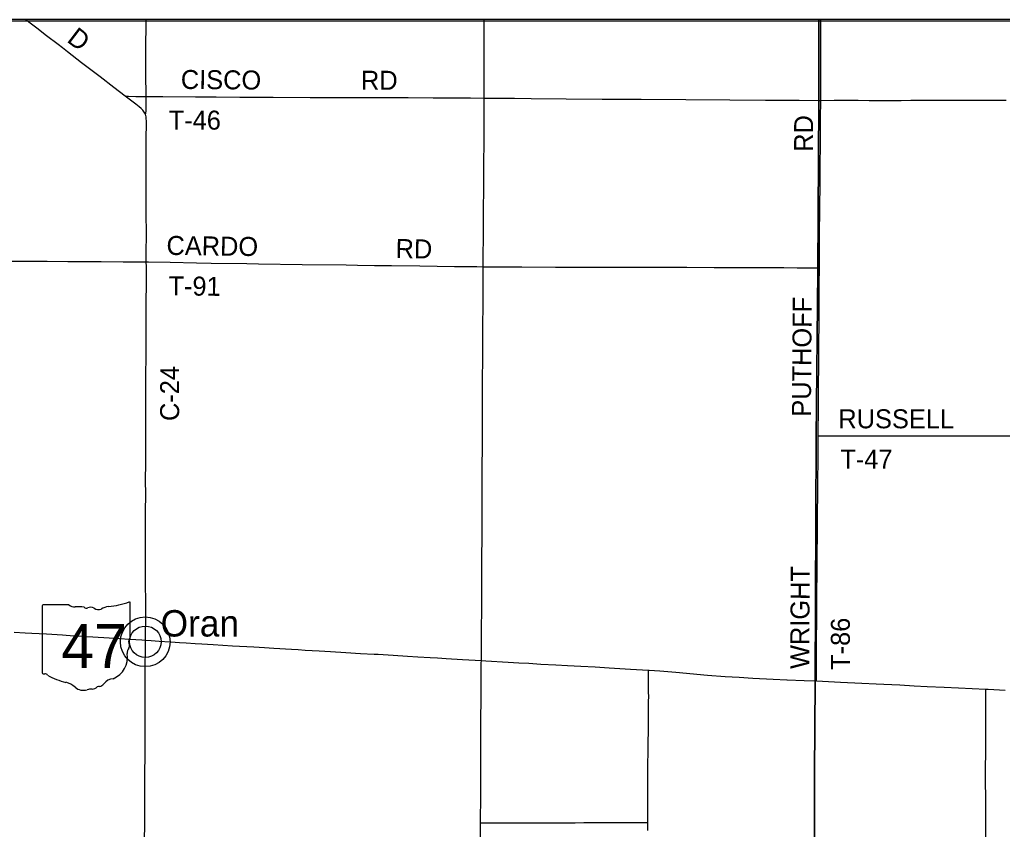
# Model space of a CAD drawing. Extents: x -87 to 2145, y -2128 to 440.
# Drawn here: x 183.6 to 261.3, y -298.6 to -234.7 of the extents above; entities that cross this region are included whole.
import ezdxf

# ---------------------------------------------------------------- set-up
doc = ezdxf.new("R2010")
doc.units = 0
for name, color, linetype in [('GM_X_Adjacent_County', 7, 'Continuous'), ('GM_X_County', 7, 'Continuous'), ('GM_X_County_Road', 7, 'Continuous'), ('GM_X_County_Road_Text', 7, 'Continuous'), ('GM_X_State_Location', 7, 'Continuous'), ('GM_X_State_Route', 7, 'Continuous'), ('GM_X_State_Shield', 7, 'Continuous'), ('GM_X_Township', 7, 'Continuous'), ('GM_X_Township_Road', 7, 'Continuous'), ('GM_X_Township_Road_Text', 7, 'Continuous'), ('GM_X_Unincorporated', 7, 'Continuous'), ('GM_X_Unincorporated_Location', 7, 'Continuous'), ('GM_X_Unincorporated_Text', 7, 'Continuous'), ('SH_Border', 7, 'Continuous')]:
    doc.layers.add(name, color=color, linetype=linetype)

msp = doc.modelspace()

# ---------------------------------------------------------------- linework, layer by layer
at = {"layer": 'GM_X_Adjacent_County'}
msp.add_lwpolyline([(342.126, -461.349), (342.126, -234.663), (90.326, -234.663), (90.326, -451.873)], dxfattribs=at)
at = {"layer": 'GM_X_County'}
msp.add_lwpolyline([(342.126, -461.349), (342.126, -234.663), (90.326, -234.663), (90.326, -451.873)], dxfattribs=at)
at = {"layer": 'GM_X_County_Road'}
for points in [[(191.963, -240.716), (191.045, -240.011), (189.98, -239.189), (188.505, -238.067), (187.398, -237.218), (186.987, -236.891), (186.653, -236.628), (185.739, -235.932), (184.973, -235.34), (184.333, -234.855), (184.077, -234.663)], [(193.606, -240.733), (193.603, -240.333), (193.595, -239.315), (193.595, -238.495), (193.59, -237.528), (193.596, -236.774), (193.602, -235.068), (193.603, -234.663)], [(220.339, -240.864), (220.338, -240.157), (220.334, -239.337), (220.333, -238.648), (220.326, -236.958), (220.326, -235.662), (220.322, -234.957), (220.321, -234.663)], [(193.549, -242.133), (193.538, -242.107), (193.505, -242.045), (193.462, -241.976), (193.408, -241.898), (193.337, -241.811), (193.212, -241.684), (193.052, -241.545), (192.796, -241.341), (191.963, -240.716)], [(193.549, -242.133), (193.572, -242.04), (193.583, -242), (193.588, -241.974), (193.598, -241.909), (193.611, -241.81), (193.614, -241.71), (193.608, -240.941), (193.606, -240.733)], [(220.256, -254.184), (220.261, -253.723), (220.258, -253.051), (220.257, -252.886), (220.269, -252.296), (220.272, -251.558), (220.277, -250.426), (220.286, -249.688), (220.285, -249.032), (220.289, -248.671), (220.297, -247.982), (220.298, -247.556), (220.304, -246.981), (220.309, -245.964), (220.309, -245.472), (220.316, -244.898), (220.32, -244.39), (220.327, -243.52), (220.332, -241.978), (220.339, -240.895), (220.339, -240.864)], [(193.623, -253.809), (193.619, -253.219), (193.623, -252.628), (193.625, -252.054), (193.624, -251.464), (193.611, -250.086), (193.616, -249.004), (193.622, -247.823), (193.622, -246.839), (193.622, -245.05), (193.623, -244.23), (193.628, -242.688), (193.619, -242.477), (193.605, -242.336), (193.587, -242.245), (193.567, -242.177), (193.549, -242.133)], [(173.341, -253.752), (174.473, -253.748), (175.867, -253.748), (176.785, -253.748), (178.637, -253.755), (180.52, -253.752), (182.733, -253.75), (184.209, -253.752), (185.791, -253.755), (187.413, -253.766), (189.283, -253.775), (190.054, -253.777), (191.792, -253.794), (193.186, -253.81), (193.623, -253.809)], [(193.56, -283.698), (193.569, -282.859), (193.572, -282.352), (193.573, -281.909), (193.573, -280.597), (193.563, -279.334), (193.563, -278.055), (193.558, -277.317), (193.564, -275.299), (193.569, -273.265), (193.572, -272.445), (193.568, -270.788), (193.578, -269.967), (193.59, -268.901), (193.593, -267.441), (193.591, -265.883), (193.592, -264.866), (193.594, -263.98), (193.592, -262.831), (193.603, -261.207), (193.602, -260.355), (193.603, -259.403), (193.614, -257.106), (193.625, -255.4), (193.625, -254.203), (193.623, -253.809)], [(220.105, -285.302), (220.114, -284.758), (220.113, -284.512), (220.115, -283.889), (220.122, -283.003), (220.122, -282.413), (220.132, -281.658), (220.135, -281.33), (220.14, -280.641), (220.143, -279.854), (220.143, -279.083), (220.149, -278.394), (220.153, -277.624), (220.155, -276.885), (220.158, -275.852), (220.161, -275.196), (220.162, -273.851), (220.168, -273.112), (220.17, -272.358), (220.169, -271.374), (220.171, -270.357), (220.177, -269.668), (220.186, -268.782), (220.19, -267.732), (220.191, -267.06), (220.193, -266.404), (220.192, -266.059), (220.196, -265.567), (220.198, -264.402), (220.199, -263.779), (220.203, -262.844), (220.211, -261.728), (220.218, -261.039), (220.225, -259.711), (220.231, -258.693), (220.242, -257.381), (220.244, -256.528), (220.249, -255.331), (220.251, -254.806), (220.256, -254.184)], [(193.486, -300.178), (193.502, -297.586), (193.513, -295.405), (193.526, -291.6), (193.53, -289.173), (193.534, -288.09), (193.538, -287.188), (193.538, -285.548), (193.549, -284.695), (193.56, -283.712), (193.56, -283.698)], [(220.039, -298.137), (220.039, -297.526), (220.053, -296.525), (220.057, -295.77), (220.07, -295.081), (220.073, -293.951), (220.071, -292.889), (220.073, -292.512), (220.076, -291.905), (220.076, -291.38), (220.075, -290.412), (220.075, -289.427), (220.077, -288.886), (220.081, -287.722), (220.085, -287.017), (220.093, -286.18), (220.102, -285.507), (220.105, -285.302)], [(220.033, -299.724), (220.039, -298.526), (220.039, -298.137)]]:
    msp.add_lwpolyline(points, dxfattribs=at)
at = {"layer": 'GM_X_State_Route'}
for points in [[(183.189, -283.061), (184.041, -283.113), (184.564, -283.148), (185.744, -283.206), (187.005, -283.285), (187.889, -283.341), (188.523, -283.386)], [(188.523, -283.386), (188.838, -283.408), (189.395, -283.438), (190.673, -283.505), (192.309, -283.62), (193.275, -283.682), (193.56, -283.698), (193.996, -283.722), (194.634, -283.765), (195.518, -283.828), (195.903, -283.85)], [(195.903, -283.85), (196.238, -283.87), (196.779, -283.897), (197.483, -283.947), (198.006, -283.987), (198.906, -284.048), (200.445, -284.142), (202.133, -284.231), (202.968, -284.286), (203.704, -284.338), (205.096, -284.41), (205.62, -284.443)], [(205.62, -284.443), (206.177, -284.479), (207.29, -284.551), (208.174, -284.596), (209.386, -284.667), (210.548, -284.736), (211.625, -284.794)], [(211.625, -284.794), (211.957, -284.812), (213.135, -284.883), (214.265, -284.95), (215.084, -285), (216.066, -285.063), (216.628, -285.095)], [(216.628, -285.095), (217.311, -285.134), (218.621, -285.217), (220.105, -285.302), (220.472, -285.322), (222.224, -285.433), (223.059, -285.482), (223.845, -285.525), (224.795, -285.582), (225.99, -285.652), (226.924, -285.693), (227.972, -285.76), (229.103, -285.815), (230.216, -285.879), (231.903, -285.977), (232.848, -286.039)], [(232.848, -286.039), (233.323, -286.07), (233.377, -286.074), (234.212, -286.129), (235.472, -286.225), (237.988, -286.448), (239.378, -286.558), (240.474, -286.63), (241.572, -286.691), (243.178, -286.771), (244.259, -286.822)], [(244.259, -286.822), (244.275, -286.823), (245.619, -286.883), (246.608, -286.916), (248.504, -287.021), (250.175, -287.095), (251.322, -287.153), (251.912, -287.182), (253.19, -287.231), (254.304, -287.293), (255.336, -287.346), (256.68, -287.403), (257.827, -287.459), (259.985, -287.563), (260.154, -287.571), (261.497, -287.643)]]:
    msp.add_lwpolyline(points, dxfattribs=at)
at = {"layer": 'GM_X_State_Shield'}
for p, q in [((185.396, -280.987), (185.396, -286.271)), ((187.503, -280.896), (185.465, -280.896)), ((192.357, -283.529), (192.357, -280.766)), ((192.356, -283.529), (192.357, -283.529))]:
    msp.add_line(p, q, dxfattribs=at)
for centre, radius, start, end in [((185.476, -280.976), 0.0806, 98.1301, 188.1301), ((187.989, -280.283), 0.782, 231.61951, 271.11188), ((188.248, -283.862), 2.808, 80.48669, 94.98827), ((188.886, -280.949), 0.226, 219.79206, 297.10237), ((189.217, -281.559), 0.469, 54.46668, 119.14113), ((189.822, -280.722), 0.564, 233.85621, 294.82819), ((190.819, -282.51), 1.485, 97.34618, 120.76885), ((189.878, -273.694), 7.382, 275.84447, 288.90645), ((192.28, -280.754), 0.0775, 351.86209, 97.738), ((192.339, -283.732), 0.12, 107.94398, 210.33697), ((191.576, -284.081), 0.72, 340.03296, 23.64957), ((192.274, -283.54), 0.0829, 289.60381, 7.73413), ((190.291, -285.037), 1.846, 292.30889, 8.98584), ((192.635, -284.686), 0.524, 136.8065, 186.92959), ((185.477, -286.282), 0.0814, 171.95839, 258.30661), ((185.489, -285.742), 0.621, 267.33899, 280.60386), ((185.616, -286.575), 0.224, 29.74838, 93.27175), ((188.443, -281.829), 5.331, 240.41292, 257.1985), ((186.853, -288.644), 1.668, 47.18416, 75.83597), ((189.346, -286.997), 0.564, 268.77702, 315.54927), ((189.856, -287.509), 0.159, 65.75173, 132.64842), ((189.788, -286.783), 0.597, 282.87319, 323.27711), ((191.07, -287.754), 1.011, 94.40312, 142.57675), ((188.657, -286.602), 1.058, 230.70037, 286.29184), ((189.269, -288.428), 0.87, 85.69512, 111.20995)]:
    msp.add_arc(centre, radius, start, end, dxfattribs=at)
at = {"layer": 'GM_X_Township'}
msp.add_lwpolyline([(172.418, -320.193), (193.342, -320.561), (207.538, -320.649), (219.794, -320.63), (226.147, -320.71), (226.827, -320.718), (233.09, -320.764), (246.471, -321.06), (246.441, -294.207), (246.483, -287.008), (246.571, -267.741), (246.69, -254.507), (246.77, -241.197), (246.785, -234.663), (90.326, -234.663)], dxfattribs=at)
msp.add_lwpolyline([(342.126, -320.177), (342.126, -234.663), (246.785, -234.663), (246.77, -241.197), (246.69, -254.507), (246.571, -267.741), (246.483, -287.008), (246.441, -294.207), (246.471, -321.06), (339.281, -320.272)], close=True, dxfattribs=at)
at = {"layer": 'GM_X_Township_Road'}
for points in [[(246.929, -241.041), (246.933, -240.325), (246.934, -239.801), (246.938, -238.915), (246.945, -238.062), (246.948, -236.536), (246.948, -234.663)], [(191.963, -240.716), (192.216, -240.72), (192.801, -240.729), (193.342, -240.731), (193.606, -240.733)], [(193.606, -240.733), (194.917, -240.741), (197.508, -240.756), (199.149, -240.767), (201.018, -240.776), (203.642, -240.786), (206.562, -240.801), (207.891, -240.81), (209.678, -240.817), (210.925, -240.82), (213.32, -240.815), (214.321, -240.823), (216.289, -240.834), (217.437, -240.838), (219.258, -240.847), (220.339, -240.864)], [(220.339, -240.864), (220.57, -240.867), (222.719, -240.874), (224.048, -240.881), (226.82, -240.91), (229.658, -240.933), (231.445, -240.954), (232.741, -240.957), (236.268, -240.977), (239.745, -241.01), (242.567, -241.03), (243.387, -241.033), (245.224, -241.035), (246.799, -241.041), (246.929, -241.041)], [(246.843, -251.572), (246.846, -251.052), (246.852, -250.216), (246.855, -249.707), (246.864, -249.002), (246.874, -248.149), (246.888, -247.51), (246.888, -247.1), (246.894, -246.198), (246.911, -244.492), (246.919, -243.261), (246.921, -242.671), (246.922, -242.294), (246.927, -241.244), (246.929, -241.041)], [(246.929, -241.041), (247.998, -241.025), (248.424, -241.029), (248.965, -241.03), (249.211, -241.029), (249.408, -241.032), (249.884, -241.036), (250.769, -241.039), (251.114, -241.038), (251.655, -241.04), (252.18, -241.041), (253.017, -241.041), (253.279, -241.039), (254.05, -241.035), (254.28, -241.035), (254.427, -241.033), (254.723, -241.034), (255.28, -241.031), (256.051, -241.028), (256.822, -241.035), (257.413, -241.03), (258.036, -241.028), (258.643, -241.031), (259.233, -241.034), (259.496, -241.033), (259.643, -241.036), (260.037, -241.035), (260.217, -241.036), (260.939, -241.034), (261.579, -241.031)], [(246.823, -254.264), (246.824, -254.201), (246.832, -253.004), (246.837, -252.348), (246.842, -251.741), (246.843, -251.572)], [(193.623, -253.809), (193.793, -253.811), (195.515, -253.832), (197.598, -253.872), (198.746, -253.896), (201.567, -253.938), (202.502, -253.954), (205.946, -254.003), (209.407, -254.049), (210.325, -254.061), (211.669, -254.082), (213.014, -254.099), (215.245, -254.128), (217.984, -254.163), (219.739, -254.181), (220.256, -254.184)], [(220.256, -254.184), (222.445, -254.198), (223.314, -254.203), (225.955, -254.209), (227.825, -254.211), (229.449, -254.214), (230.794, -254.215), (233.32, -254.215), (234.879, -254.219), (235.764, -254.223), (236.354, -254.225), (238.519, -254.235), (239.684, -254.237), (241.734, -254.25), (244.014, -254.26), (245.064, -254.266), (246.278, -254.274), (246.54, -254.269), (246.823, -254.264)], [(246.73, -267.54), (246.731, -267.274), (246.736, -266.7), (246.742, -266.077), (246.747, -265.585), (246.752, -265.273), (246.759, -264.568), (246.762, -263.994), (246.767, -263.272), (246.778, -262.304), (246.785, -261.288), (246.793, -260.057), (246.798, -258.877), (246.801, -258.122), (246.803, -257.088), (246.808, -256.432), (246.809, -255.563), (246.823, -254.264)], [(246.608, -286.916), (246.603, -286.119), (246.603, -283.839), (246.608, -283.331), (246.614, -282.494), (246.616, -281.92), (246.617, -281.625), (246.622, -280.92), (246.626, -280.494), (246.634, -279.756), (246.645, -278.591), (246.651, -278.034), (246.656, -276.705), (246.671, -275.524), (246.675, -275.032), (246.676, -274.704), (246.678, -274.409), (246.684, -273.703), (246.692, -272.112), (246.694, -271.85), (246.699, -271.178), (246.705, -270.686), (246.716, -269.899), (246.723, -268.718), (246.729, -267.832), (246.73, -267.54)], [(246.73, -267.54), (246.942, -267.54), (247.385, -267.54), (248.14, -267.538), (248.911, -267.536), (250.879, -267.546), (252.29, -267.553), (253.717, -267.544), (254.718, -267.548), (256.063, -267.548), (257.162, -267.545), (258.442, -267.552), (259.524, -267.55), (260.919, -267.55), (261.887, -267.55)], [(233.272, -298.106), (233.272, -297.919), (233.271, -297.542), (233.264, -296.804), (233.261, -296.213), (233.264, -295.574), (233.273, -294.639), (233.277, -294.131), (233.277, -293.754), (233.277, -293.278), (233.281, -292.753), (233.293, -292.098), (233.297, -291.77), (233.308, -290.852), (233.312, -290.097), (233.315, -289.54), (233.321, -289.13), (233.327, -288.687), (233.329, -288.425), (233.33, -288.261), (233.328, -287.704), (233.328, -287.229), (233.316, -286.753), (233.32, -286.31), (233.323, -286.07)], [(259.986, -299.231), (259.982, -298.542), (259.979, -297.886), (259.978, -297.575), (259.978, -296.902), (259.974, -296.082), (259.965, -294.951), (259.964, -294.163), (259.966, -293.589), (259.974, -292.786), (259.975, -292.244), (259.979, -291.113), (259.972, -289.308), (259.971, -288.767), (259.98, -287.751), (259.985, -287.563)], [(220.039, -298.137), (220.149, -298.137), (220.329, -298.136), (220.706, -298.129), (221.199, -298.122), (221.822, -298.128), (222.526, -298.129), (222.936, -298.128), (223.477, -298.13), (224.002, -298.131), (224.593, -298.126), (225.085, -298.122), (225.593, -298.127), (225.954, -298.129), (226.922, -298.13), (227.513, -298.125), (228.218, -298.114), (228.71, -298.114), (228.973, -298.114), (229.088, -298.114), (229.579, -298.112), (229.973, -298.109), (230.531, -298.108), (231.351, -298.103), (233.272, -298.106)], [(233.273, -298.723), (233.272, -298.106)]]:
    msp.add_lwpolyline(points, dxfattribs=at)
at = {"layer": 'GM_X_Unincorporated'}
for radius in [1.964, 1.245]:
    msp.add_circle((193.541, -283.824), radius, dxfattribs=at)
at = {"layer": 'GM_X_Unincorporated_Location'}
msp.add_line((193.541, -283.824), (193.541, -283.824), dxfattribs=at)
at = {"layer": 'SH_Border'}
msp.add_lwpolyline([(342.126, -654.78), (342.126, -234.78), (90.514, -234.78), (90.514, -654.78)], close=True, dxfattribs=at)

# ---------------------------------------------------------------- texts
at = {"layer": 'GM_X_County_Road_Text'}
for s, rotation, p in [('D', 322.67914, (187.268, -236.362)), ('C-24', 90, (196.217, -266.377))]:
    msp.add_text(s, height=1.5, rotation=rotation, dxfattribs=at).set_placement(p)
at = {"layer": 'GM_X_State_Location'}
for s in ['s', 'r']:
    msp.add_text(s, height=0.005, dxfattribs=at).set_placement((188.798, -283.98))
msp.add_text('47', height=0.005, rotation=0.00001, dxfattribs=at).set_placement((187.539, -284.344))
at = {"layer": 'GM_X_State_Shield'}
msp.add_text('47', height=3.4805, dxfattribs=at).set_placement((186.909, -285.898))
at = {"layer": 'GM_X_Township_Road_Text'}
for s, rotation, p in [('CISCO', 359.53275, (196.345, -240.135)), ('RD', 0.00001, (210.595, -240.202)), ('T-46', 0.00001, (195.393, -243.351)), ('RD', 90, (246.327, -245.104)), ('CARDO', 359.21813, (195.208, -253.247)), ('RD', 359.00975, (213.317, -253.49)), ('T-91', 359.29513, (195.366, -256.441)), ('PUTHOFF', 89.55035, (246.15, -266.043)), ('RUSSELL', 0.00001, (248.325, -266.953)), ('T-47', 0.00001, (248.479, -270.147)), ('WRIGHT', 89.65753, (246.018, -285.978)), ('T-86', 90, (249.235, -286.045))]:
    msp.add_text(s, height=1.5, rotation=rotation, dxfattribs=at).set_placement(p)
at = {"layer": 'GM_X_Unincorporated_Text'}
msp.add_text('Oran', height=2.085, rotation=0.00001, dxfattribs=at).set_placement((194.755, -283.407))

doc.saveas('drawing.dxf')
